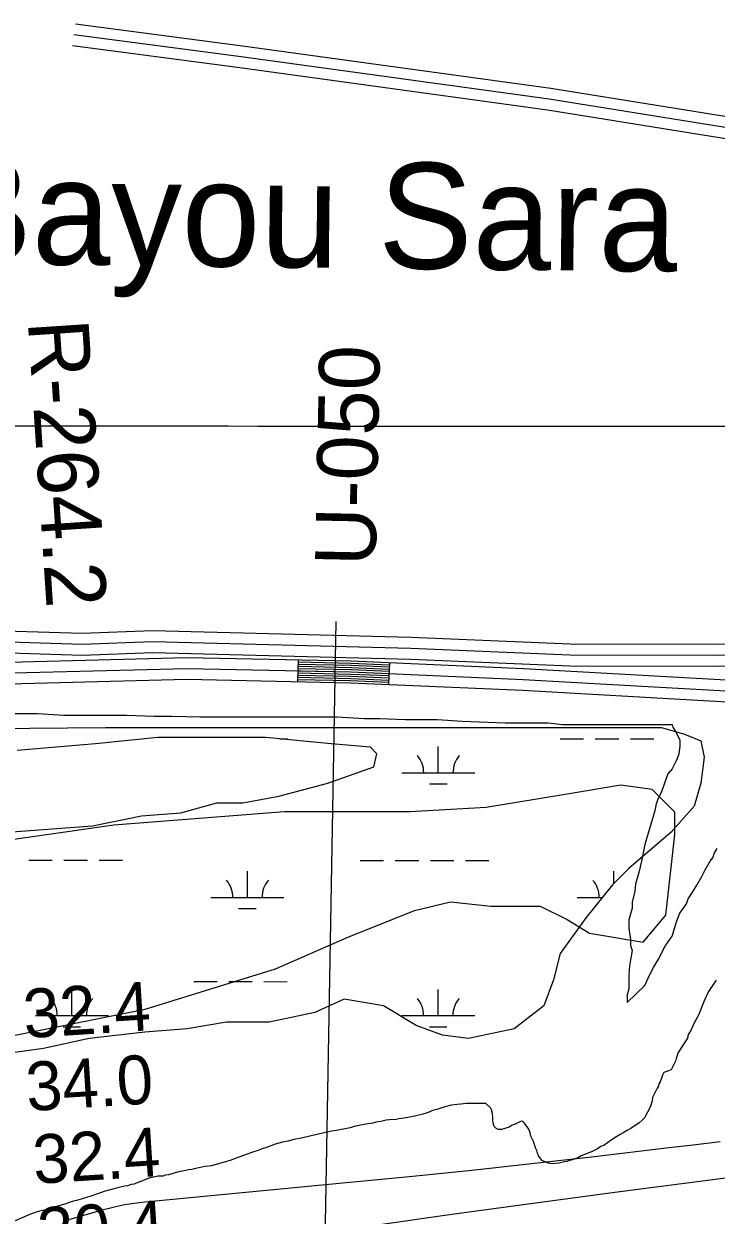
# Model space of a CAD drawing. Extents: x 3245246 to 3283090, y 806824 to 832173.
# Drawn here: x 3262395 to 3263343, y 823248 to 824879 of the extents above; entities that cross this region are included whole.
import ezdxf

# ---------------------------------------------------------------- set-up
doc = ezdxf.new("R2010")
doc.units = 0
for name, color, linetype in [('V-GRID-MAJR', 7, 'Continuous'), ('V-RIVR-RANG', 7, 'Continuous'), ('V-RIVR-RANG-IDEN', 7, 'Continuous'), ('V-ROAD-CNTR', 7, 'Continuous'), ('V-SITE-VEGE', 7, 'Continuous'), ('V-TOPO-GNAM-IDEN', 7, 'Continuous'), ('V-TOPO-MAJR', 7, 'Continuous'), ('V-TOPO-MINR', 7, 'Continuous'), ('V-TOPO-SHOR', 7, 'Continuous'), ('V-WETL-SWMP', 7, 'Continuous')]:
    doc.layers.add(name, color=color, linetype=linetype)

msp = doc.modelspace()

# ---------------------------------------------------------------- linework, layer by layer
at = {"layer": 'V-GRID-MAJR'}
msp.add_spline([(3249423.5, 824337.8), (3254658.5, 824333.6), (3259893.4, 824330.1), (3265128.4, 824327.5), (3270363.4, 824325.6), (3275598.4, 824324.4), (3280833.3, 824324.1)], degree=3, dxfattribs=at)
at = {"layer": 'V-RIVR-RANG'}
msp.add_line((3262822.2, 824060.8), (3262797.1, 822661), dxfattribs=at)
at = {"layer": 'V-ROAD-CNTR'}
for p, q in [((3262770.3, 824008.5), (3262769.6, 823978.5)), ((3262895.5, 824004.6), (3262894.2, 823974.7))]:
    msp.add_line(p, q, dxfattribs=at)
for points in [[(3262465.3, 824879.4), (3262694.4, 824849.4), (3263116.6, 824791.3), (3263522.7, 824726.1), (3263831.2, 824676.1), (3263967, 824642.2), (3264286.3, 824547.7), (3264331.5, 824533.9)], [(3262463.4, 824864.6), (3262692.4, 824834.6), (3263114.4, 824776.5), (3263520.3, 824711.3), (3263828.2, 824661.4), (3263963.1, 824627.7), (3264281.9, 824533.4), (3264574.7, 824443.7)], [(3262461.4, 824849.7), (3262690.4, 824819.7), (3263112.2, 824761.7), (3263517.9, 824696.5), (3263825.2, 824646.7), (3263959.1, 824613.2), (3264277.6, 824519), (3264322.2, 824505.3)], [(3264143.5, 823957.5), (3264128.4, 823961.4), (3263949.9, 824005.7), (3263839.6, 824025.2), (3263777.3, 824029.7), (3263658.9, 824025.5), (3263566.7, 824023.5), (3263445.7, 824033.6), (3263396.9, 824031), (3263344.7, 824029.2), (3263143.2, 824029.8), (3262925.4, 824039), (3262570.8, 824048.1), (3262474.6, 824044.2), (3262216.9, 824052.4)], [(3261479.2, 824038.6), (3261500.7, 824022.1), (3261535.4, 824006.9), (3261624.8, 824001.8), (3262269.4, 823987.6), (3262617.8, 823996.7), (3262842.8, 823991.9), (3263078.6, 823981.6), (3263470.7, 823959.5), (3263665.4, 823959.2), (3263727.2, 823961.5), (3263778.4, 823959.7), (3263817.3, 823957.8), (3263852.2, 823956), (3263881.1, 823951.5), (3263926.5, 823943.7), (3264043.3, 823916.9), (3264233, 823874.5), (3264448.4, 823820.7), (3264503.4, 823812.6), (3264561.4, 823790.7), (3264636.9, 823763.1), (3264762.6, 823721.2), (3264843, 823691.3)], [(3261488.3, 824050.5), (3261508.4, 824035.1), (3261538.9, 824021.8), (3261625.4, 824016.8), (3262269.3, 824002.6), (3262617.8, 824011.7), (3262843.3, 824006.9), (3263079.4, 823996.6), (3263471.1, 823974.5), (3263665.2, 823974.2), (3263727.2, 823976.5), (3263779, 823974.7), (3263818, 823972.8), (3263853.8, 823971), (3263883.5, 823966.3), (3263929.5, 823958.4), (3264046.7, 823931.6), (3264236.4, 823889.1), (3264451.4, 823835.5), (3264512.1, 823826.5)], [(3264807.3, 823742.3), (3264690.5, 823785.9), (3264618.3, 823820.4), (3264561.1, 823845.2), (3264501.1, 823858.4), (3264388.5, 823884.7), (3264258.7, 823912.2), (3264124.7, 823946.9), (3263946.7, 823991), (3263837.7, 824010.3), (3263777, 824014.7), (3263659.3, 824010.5), (3263566.2, 824008.5), (3263445.5, 824018.6), (3263397.5, 824016), (3263345, 824014.2), (3263142.8, 824014.8), (3262924.9, 824024), (3262570.9, 824033.1), (3262474.7, 824029.2), (3262216.4, 824037.5)], [(3261470, 824026.7), (3261493, 824009), (3261531.9, 823992.1), (3261624.2, 823986.8), (3262269.4, 823972.6), (3262617.9, 823981.7), (3262842.3, 823976.9), (3263077.9, 823966.7), (3263470.2, 823944.6), (3263665.7, 823944.2), (3263727.2, 823946.5), (3263777.8, 823944.7), (3263816.5, 823942.9), (3263850.6, 823941.1), (3263878.6, 823936.7), (3263923.6, 823929), (3264040, 823902.3), (3264229.5, 823859.9), (3264445.5, 823806), (3264502.7, 823797.5)], [(3264516.2, 823839.5), (3264385.3, 823870.1), (3264255.3, 823897.6), (3264121, 823932.3), (3263943.6, 823976.3), (3263835.9, 823995.4), (3263776.7, 823999.7), (3263659.8, 823995.5), (3263565.7, 823993.5), (3263445.2, 824003.5), (3263398.2, 824001), (3263345.2, 823999.2), (3263142.5, 823999.8), (3262924.4, 824009), (3262571, 824018.1), (3262474.7, 824014.2), (3262215.9, 824022.5)], [(3262770.2, 824005.5), (3262843.2, 824003.9), (3262895.4, 824001.7)], [(3262769.8, 823987.5), (3262842.6, 823985.9), (3262894.6, 823983.7)], [(3262769.9, 823993.5), (3262842.8, 823991.9), (3262894.9, 823989.7)], [(3262769.9, 823990.5), (3262842.7, 823988.9), (3262894.7, 823986.7)], [(3262770, 823996.5), (3262842.9, 823994.9), (3262895, 823992.7)], [(3262770.1, 824002.5), (3262843.1, 824000.9), (3262895.3, 823998.7)], [(3262770.1, 823999.5), (3262843, 823997.9), (3262895.1, 823995.7)], [(3262769.7, 823981.5), (3262842.4, 823979.9), (3262894.4, 823977.7)], [(3262769.8, 823984.5), (3262842.5, 823982.9), (3262894.5, 823980.7)]]:
    msp.add_lwpolyline(points, dxfattribs=at)
at = {"layer": 'V-SITE-VEGE'}
for points in [[(3262370.5, 823935), (3262413.5, 823935), (3262449.6, 823932.6), (3262535.7, 823932.6), (3262573, 823931.4), (3262597.4, 823931.4), (3262635.8, 823930.3), (3262823.1, 823930.2), (3262861.5, 823927.9), (3262882.5, 823927.9), (3262917.4, 823926.7), (3262961.6, 823926.7), (3262995.4, 823924.4), (3263030.3, 823923.2), (3263054.7, 823922.1), (3263112.9, 823922.1), (3263132.7, 823919.7), (3263268.8, 823919.7), (3263282.8, 823919.7), (3263283.9, 823916.2), (3263287.4, 823910.4), (3263293.2, 823898.8), (3263293.2, 823890.6), (3263292.1, 823879), (3263288.6, 823870.8), (3263282.8, 823859.2), (3263276.9, 823852.2), (3263272.3, 823839.4), (3263268.8, 823828.9), (3263263, 823816.1), (3263260.6, 823809.2), (3263259.5, 823803.3), (3263245.5, 823755.6), (3263240.9, 823732.4), (3263237.4, 823717.2), (3263232.7, 823700.9), (3263231.5, 823691.6), (3263228, 823676.5), (3263228, 823668.4), (3263223.4, 823652.1), (3263223.4, 823640.4), (3263225.7, 823625.3), (3263225.7, 823617.2), (3263228, 823610.2), (3263225.7, 823597.4), (3263224.5, 823589.2), (3263223.4, 823576.4), (3263223.4, 823557.8), (3263221, 823549.7), (3263221, 823539.2), (3263245.5, 823562.5), (3263252.5, 823577.6), (3263257.1, 823586.9), (3263264.1, 823598.5), (3263273.4, 823616), (3263282.7, 823630), (3263288.6, 823649.7), (3263293.2, 823661.4), (3263302.5, 823674.2), (3263304.8, 823681.2), (3263311.8, 823691.6), (3263316.5, 823699.8), (3263323.5, 823711.4), (3263328.1, 823720.7), (3263335.1, 823732.4), (3263338.6, 823737), (3263340.9, 823744), (3263344.4, 823749.8)], [(3263343.2, 823569.4), (3263332.8, 823554.3)], [(3263332.8, 823554.3), (3263326.9, 823541.5), (3263318.8, 823521.7), (3263313, 823511.3), (3263308.3, 823500.8), (3263304.8, 823495), (3263303.7, 823490.3), (3263290.9, 823470.5), (3263288.5, 823462.4), (3263287.4, 823458.9), (3263281.5, 823446.9), (3263271.6, 823443.1), (3263269.7, 823439.3), (3263268.2, 823435.5), (3263266.3, 823430.2), (3263264.8, 823427.6), (3263264, 823424.5), (3263262.5, 823421.9), (3263256.1, 823409), (3263255.3, 823404.4), (3263253.4, 823396.4), (3263245, 823381.2), (3263242, 823377.8), (3263237.5, 823374.4), (3263226.1, 823366.4), (3263221.1, 823363.8), (3263215.8, 823360.7), (3263211.6, 823358.1), (3263207.1, 823355.4), (3263199.5, 823350.5), (3263189.2, 823343.3), (3263186.2, 823342.1), (3263179.7, 823338.3), (3263172.2, 823334.5), (3263164.2, 823331.5), (3263158.1, 823328.8), (3263153.6, 823326.5), (3263147.1, 823323.9), (3263141.4, 823322), (3263138.4, 823321.2), (3263135.3, 823320.8), (3263128.1, 823318.9), (3263118.6, 823318.2), (3263115.2, 823318.6), (3263110.6, 823319.7), (3263104.9, 823322.7), (3263099.6, 823328.8), (3263098.5, 823332.6), (3263097.7, 823336.4), (3263095.8, 823340.2), (3263094.3, 823344.7), (3263092.8, 823348.5), (3263089.4, 823356.1), (3263088.2, 823360.7), (3263086.3, 823365.6), (3263082.9, 823370.6), (3263080.6, 823373.6), (3263078, 823376.6), (3263074.9, 823375.9), (3263071.5, 823374), (3263067.7, 823372.5), (3263063.5, 823370.9), (3263059.4, 823368.3), (3263049.1, 823365.2), (3263044.6, 823365.2), (3263041.5, 823366.8), (3263038.9, 823369), (3263037.7, 823374), (3263037.3, 823377), (3263037.3, 823381.6), (3263036.6, 823386.9), (3263035.4, 823391.8), (3263033.9, 823394.9), (3263027.8, 823400.6), (3263024.4, 823400.6), (3263008.1, 823400.9), (3263000.5, 823400.5), (3262993.3, 823399.8), (3262988.4, 823399.4), (3262980.8, 823398.6), (3262970.1, 823395.6), (3262960.6, 823392.6), (3262955.7, 823391.4), (3262948.5, 823388.4), (3262940.1, 823385.7), (3262931.8, 823383.8), (3262925.7, 823382.3), (3262923.6, 823381.9), (3262915.8, 823380.4), (3262908.6, 823379.6), (3262904.8, 823378.9), (3262895.7, 823378.5), (3262891.2, 823377.7), (3262883.9, 823376.2), (3262877.1, 823375.1), (3262872.6, 823373.9), (3262863.1, 823372.4), (3262858.1, 823371.3), (3262853.9, 823370.5), (3262847.1, 823369), (3262841.8, 823367.5)], [(3262841.8, 823367.5), (3262837.2, 823366.3), (3262825.5, 823364), (3262819.8, 823363.3), (3262816, 823362.9), (3262810.7, 823361.4), (3262806.1, 823360.6), (3262795.9, 823358.3), (3262776.9, 823353.8), (3262762.8, 823351.1), (3262756.7, 823349.2), (3262749.2, 823347.7), (3262738.9, 823345), (3262728.3, 823340.9), (3262719.9, 823338.2), (3262715.7, 823336.3), (3262709.3, 823334.4), (3262696.8, 823329.8), (3262685.7, 823326), (3262677.4, 823322.6), (3262666, 823319.6), (3262651.6, 823315.4), (3262643.2, 823314.3), (3262634.5, 823312.4), (3262628, 823311.2), (3262625, 823310.5), (3262620.1, 823309.7), (3262616.6, 823308.9), (3262612.1, 823308.2), (3262608.3, 823307.4), (3262592.7, 823302.9), (3262588.9, 823302.5), (3262585.1, 823301.3), (3262578.3, 823301), (3262566.5, 823298.3), (3262545.3, 823290.3), (3262541.8, 823289.6), (3262536.5, 823288), (3262532.4, 823287.3), (3262517.9, 823283.9), (3262506.2, 823280.8), (3262486.4, 823274), (3262468.9, 823268.3), (3262462.9, 823266.8), (3262456.8, 823264.9), (3262453.8, 823263.7), (3262430.2, 823256.9), (3262424.5, 823255), (3262420.7, 823254.2), (3262414.3, 823252.7), (3262404, 823248.9), (3262382.8, 823240.2)]]:
    msp.add_lwpolyline(points, dxfattribs=at)
at = {"layer": 'V-TOPO-MAJR'}
msp.add_lwpolyline([(3263348.4, 823348.1), (3263311.6, 823343.6), (3263274.8, 823339.3), (3263176.3, 823327.8), (3263090.2, 823318.1), (3263004.1, 823308.7), (3262918, 823299.9), (3262831.7, 823291.4), (3262560.9, 823265.7), (3262545.5, 823263.8), (3262530.2, 823261.3), (3262515.1, 823257.9), (3262500.1, 823254), (3262454.6, 823240.8)], dxfattribs=at)
at = {"layer": 'V-TOPO-MINR'}
msp.add_lwpolyline([(3264413.1, 823428.7), (3263746.4, 823347.9), (3263704.7, 823342.8), (3263662.9, 823337.6), (3263621.2, 823332.4), (3263579.5, 823327.1), (3263537.8, 823321.8), (3263496.1, 823316.4), (3263454.4, 823311), (3263412.7, 823305.7), (3263204.1, 823278.7), (3263092.5, 823263.9), (3262980.9, 823248.7), (3262869.4, 823232.7)], dxfattribs=at)
at = {"layer": 'V-TOPO-SHOR'}
msp.add_lwpolyline([(3262345.9, 823486.9), (3262561, 823529.8), (3262739.3, 823585), (3262837.6, 823628), (3262929.8, 823664.9), (3262979, 823677.1), (3263034.3, 823671), (3263101.9, 823670.9), (3263138.8, 823652.5), (3263169.5, 823634), (3263243.2, 823621.7), (3263274, 823658.6), (3263286.3, 823769.2), (3263286.3, 823799.9), (3263255.6, 823830.6), (3263212.6, 823836.8), (3263138.8, 823824.5), (3263028.2, 823806.2), (3262923.7, 823800.1), (3262856.1, 823800.1), (3262751.7, 823800.1), (3262518.1, 823781.8), (3262087.9, 823720.5)], dxfattribs=at)
at = {"layer": 'V-WETL-SWMP'}
for p, q in [((3262744.9, 823900.2), (3262755.7, 823900.2)), ((3262962.5, 823853.7), (3262962.5, 823889.7)), ((3263129.6, 823900.1), (3263161.6, 823900)), ((3263177.6, 823900), (3263209.6, 823900)), ((3263225.6, 823900), (3263257.6, 823900)), ((3262912.5, 823853.7), (3263012.5, 823853.7)), ((3262950.5, 823838.3), (3262974.5, 823838.3)), ((3262401.7, 823733.9), (3262433.7, 823733.9)), ((3262449.7, 823733.9), (3262481.7, 823733.8)), ((3262497.7, 823733.8), (3262529.7, 823733.8)), ((3262855.6, 823733.7), (3262887.6, 823733.7)), ((3262903.6, 823733.7), (3262935.6, 823733.6)), ((3262951.6, 823733.6), (3262983.6, 823733.6)), ((3262999.6, 823733.6), (3263031.6, 823733.6)), ((3262701, 823683), (3262701, 823719)), ((3263202.9, 823702.2), (3263202.9, 823718.8)), ((3262651, 823683), (3262751, 823683)), ((3263152.9, 823682.8), (3263187, 823682.8)), ((3262689, 823667.6), (3262713, 823667.6)), ((3262627.6, 823567.6), (3262659.6, 823567.6)), ((3262675.6, 823567.6), (3262707.6, 823567.6)), ((3262723.6, 823567.6), (3262755.6, 823567.5)), ((3262460.5, 823521.2), (3262460.5, 823557.2)), ((3262962.4, 823521), (3262962.4, 823557)), ((3262410.5, 823521.3), (3262510.5, 823521.2)), ((3262912.4, 823521), (3263012.4, 823521)), ((3262448.5, 823505.8), (3262472.5, 823505.8)), ((3262950.4, 823505.6), (3262974.4, 823505.6))]:
    msp.add_line(p, q, dxfattribs=at)
for points in [[(3261986.9, 823911.1), (3262506.6, 823915.6), (3263268.2, 823915.6), (3263299.6, 823906.6), (3263322, 823897.6), (3263326.5, 823875.2), (3263322, 823839.3), (3263313, 823807.9), (3263281.7, 823772.1), (3263223.4, 823722.7), (3263201, 823700.3), (3263165.2, 823655.5), (3263129.4, 823606.2), (3263120.4, 823570.3), (3263106.9, 823534.4), (3263066.6, 823503), (3263003.9, 823489.6), (3262968.1, 823494.1), (3262932.2, 823507.5), (3262887.4, 823534.4), (3262833.6, 823543.4), (3262793.3, 823525.5), (3262730.6, 823512), (3262672.4, 823512), (3262618.6, 823503), (3262560.3, 823498.6), (3262484.2, 823489.6), (3262421.5, 823476.1), (3262260.2, 823453.7)], [(3262372.2, 823772.1), (3262488.7, 823781), (3262555.9, 823794.5), (3262609.6, 823799), (3262658.9, 823812.4), (3262694.8, 823812.4), (3262744, 823821.4), (3262811.2, 823839.3), (3262874, 823861.7), (3262878.5, 823879.7), (3262869.5, 823888.6), (3262815.7, 823893.1), (3262726.1, 823902.1), (3262578.3, 823902.1), (3262493.1, 823893.1), (3262385.6, 823884.2)]]:
    msp.add_lwpolyline(points, dxfattribs=at)
for centre, start, end in [((3262907.3, 823854.2), 359.2032, 40.7468), ((3263017.8, 823854.1), 139.2032, 180.7468), ((3262645.8, 823683.5), 359.2032, 40.7468), ((3262756.3, 823683.5), 139.2032, 180.7468), ((3263147.7, 823683.3), 359.2032, 40.7468), ((3262405.2, 823521.7), 359.2032, 40.7468), ((3262515.7, 823521.7), 139.2032, 180.7468), ((3262907.1, 823521.5), 359.2032, 40.7468), ((3263017.6, 823521.5), 139.2032, 180.7468)]:
    msp.add_arc(centre, 35.2, start, end, dxfattribs=at)

# ---------------------------------------------------------------- texts
at = {"layer": 'V-RIVR-RANG'}
for s, p in [('32.4', (3262395.9, 823490.1)), ('34.0', (3262399.6, 823390.1)), ('32.4', (3262409.1, 823290.5)), ('30.4', (3262415.6, 823190.7))]:
    msp.add_text(s, height=67, rotation=3.6283, dxfattribs=at).set_placement(p)
at = {"layer": 'V-RIVR-RANG-IDEN'}
for s, rotation, p in [('R-264.2', 273.767, (3262400.1, 824471.9)), ('U-050', 88.8293, (3262876.5, 824136.2))]:
    msp.add_text(s, height=83, rotation=rotation, dxfattribs=at).set_placement(p)
at = {"layer": 'V-TOPO-GNAM-IDEN'}
msp.add_text('Bayou Sara', height=145, rotation=359.3568, dxfattribs=at).set_placement((3262276.1, 824551.5))

doc.saveas('drawing.dxf')
